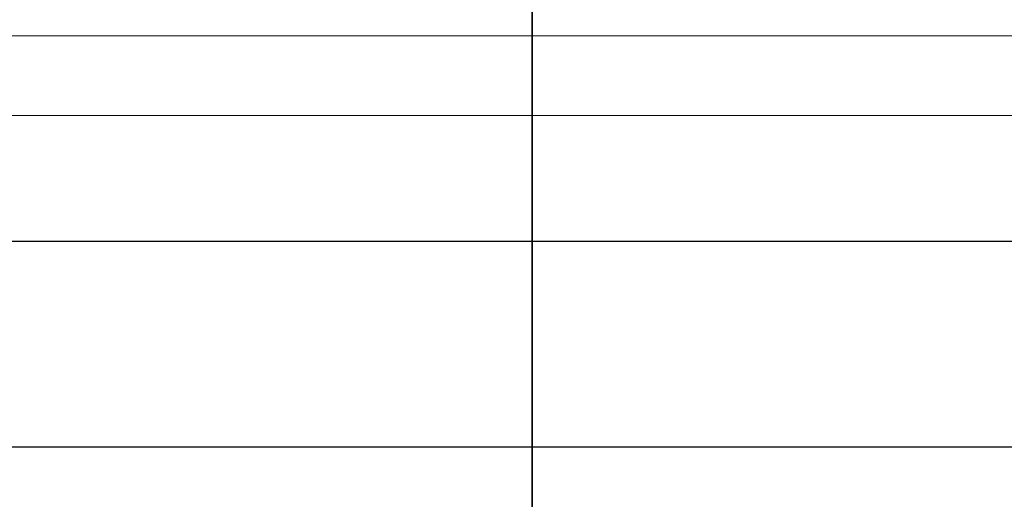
# Model space of a CAD drawing. Header units: millimetres. Extents: x -1465 to 393277, y -3788 to 454312.
# Tile 420 of 656: x 358962 to 359013, y 11915 to 11940. Entities that reach past the tile are written whole.
import ezdxf

# ---------------------------------------------------------------- set-up
doc = ezdxf.new("R2010")
doc.units = ezdxf.units.MM
doc.header["$XCLIPFRAME"] = 2
for name, color, linetype in [('EC-MTR_250-0_7OBJ', 8, 'Continuous'), ('FLUID-Wy2', 8, 'Continuous'), ('FLUID-Wy2-INS', 8, 'Continuous')]:
    doc.layers.add(name, color=color, linetype=linetype)
picture_1 = doc.add_image_def('image1.bmp', size_in_pixel=(951, 911))

msp = doc.modelspace()

# ---------------------------------------------------------------- linework, layer by layer
at = {"layer": 'EC-MTR_250-0_7OBJ', "color": 8, "linetype": 'Continuous', "lineweight": 35, "ltscale": 100}
msp.add_line((358988.244, 11943.602), (358988.244, 11885.102), dxfattribs=at)
at = {"layer": 'FLUID-Wy2', "color": 8, "linetype": 'Continuous', "lineweight": 18, "ltscale": 100}
msp.add_line((359592.8, 11939.217), (357532.8, 11939.217), dxfattribs=at)
at = {"layer": 'FLUID-Wy2', "color": 8, "linetype": 'Continuous', "lineweight": 25, "ltscale": 100}
for p, q in [((359607.8, 11928.61), (357517.8, 11928.61)), ((359607.8, 11918.003), (357517.8, 11918.003))]:
    msp.add_line(p, q, dxfattribs=at)
at = {"layer": 'FLUID-Wy2-INS', "color": 8, "linetype": 'Continuous', "lineweight": 13, "ltscale": 100}
msp.add_line((359662.8, 11935.125), (357462.8, 11935.125), dxfattribs=at)

# ---------------------------------------------------------------- pictures from other files: only their frames are drawn
at = {"color": 8, "lineweight": 13}
image = msp.add_image(picture_1, insert=(357606.986, 12545.821), size_in_units=(1986.021, 1904.625), rotation=-90, dxfattribs=at)
image.set_boundary_path([(-0.5, -0.5), (950.5, 910.5)])

doc.saveas('drawing.dxf')
